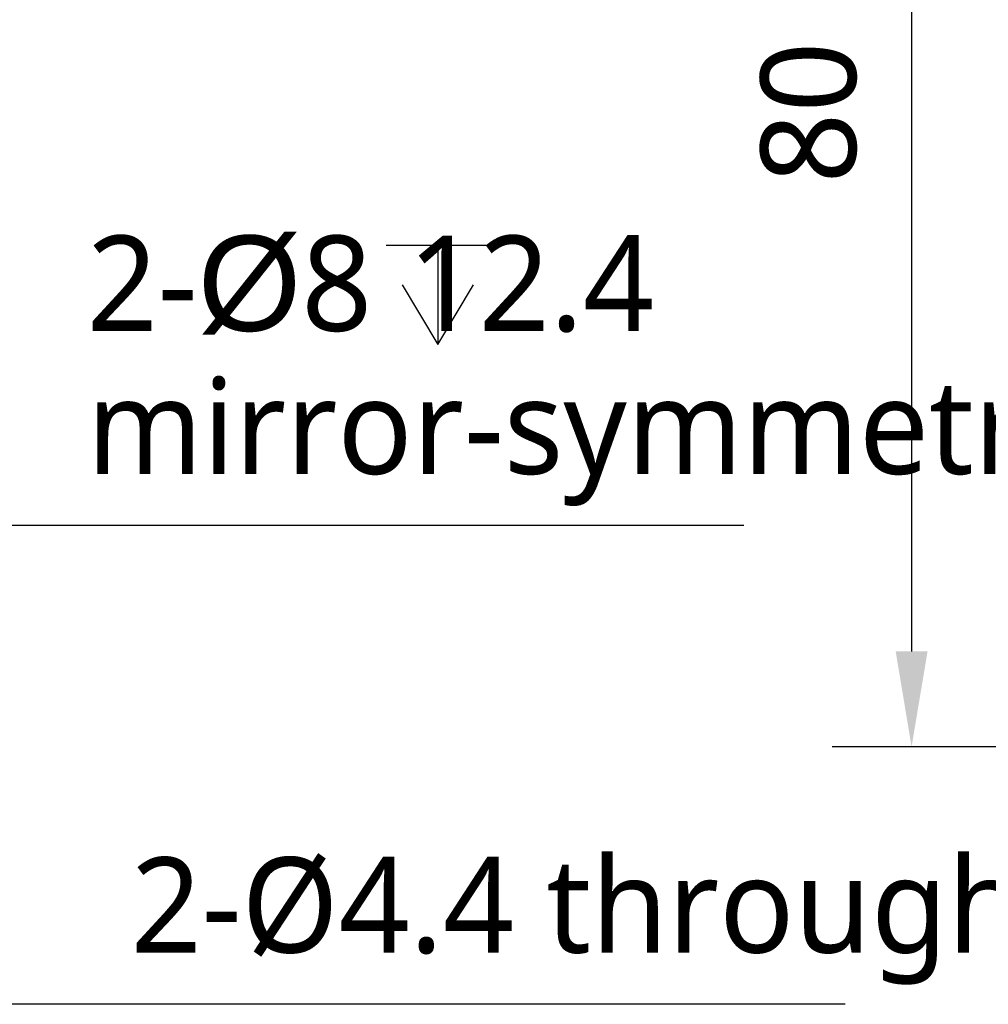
# Model space of a CAD drawing. Header units: millimetres. Extents: x 90 to 358, y 74 to 282.
# Tile 380 of 408: x 215 to 246, y 155 to 186. Entities that reach past the tile are written whole.
import ezdxf

# ---------------------------------------------------------------- set-up
doc = ezdxf.new("R2010")
doc.units = ezdxf.units.MM
doc.header["$LTSCALE"] = 23.1
doc.layers.get('0').update_dxf_attribs({"linetype": 'CONTINUOUS'})
doc.layers.add('51__DRAFT_DIMS', color=7, linetype='CONTINUOUS')
doc.styles.get("Standard").update_dxf_attribs({"font": 'Roboto-Regular.ttf'})

# ---------------------------------------------------------------- blocks, each defined once
blk = doc.blocks.new('_FILLED')
at = {"color": 0, "linetype": 'ByBlock'}
blk.add_solid([(0, 0), (-1, 0.167), (-1, -0.167)], dxfattribs=at)

msp = doc.modelspace()

# ---------------------------------------------------------------- linework, layer by layer
at = {"layer": '51__DRAFT_DIMS'}
for p, q in [((243.526, 200.334), (243.526, 166.334)), ((226.994, 179.117), (230.244, 179.117)), ((228.619, 179.117), (228.619, 175.992)), ((227.494, 177.867), (228.619, 175.992)), ((228.619, 175.992), (229.744, 177.867)), ((238.244, 170.295), (211.072, 170.295)), ((256.357, 163.334), (241.026, 163.334)), ((241.432, 155.232), (212.208, 155.232))]:
    msp.add_line(p, q, dxfattribs=at)

# ---------------------------------------------------------------- block references
at = {"layer": '51__DRAFT_DIMS', "xscale": 3, "yscale": 3, "zscale": 3, "rotation": 270}
msp.add_blockref('_FILLED', (243.526, 163.334), dxfattribs=at)

# ---------------------------------------------------------------- texts
at = {"layer": '51__DRAFT_DIMS', "insert": (238.776, 183.29), "char_height": 3, "attachment_point": 2, "rotation": 90, "line_spacing_factor": 0.9}
msp.add_mtext('\\A1;80', dxfattribs=at)
at = {"layer": '51__DRAFT_DIMS', "char_height": 3, "attachment_point": 1, "line_spacing_factor": 0.9}
for s, insert in [('\\A1;2-{\\fArial|b0|i0|c134|p34;%%c}8{\\Fgdt|c0; }12.4\\Pmirror-symmetry', (217.573, 179.42)), ('\\A1;2-%%c4.4 through hole', (218.955, 159.857))]:
    msp.add_mtext(s, dxfattribs=dict(at, insert=insert))

doc.saveas('drawing.dxf')
